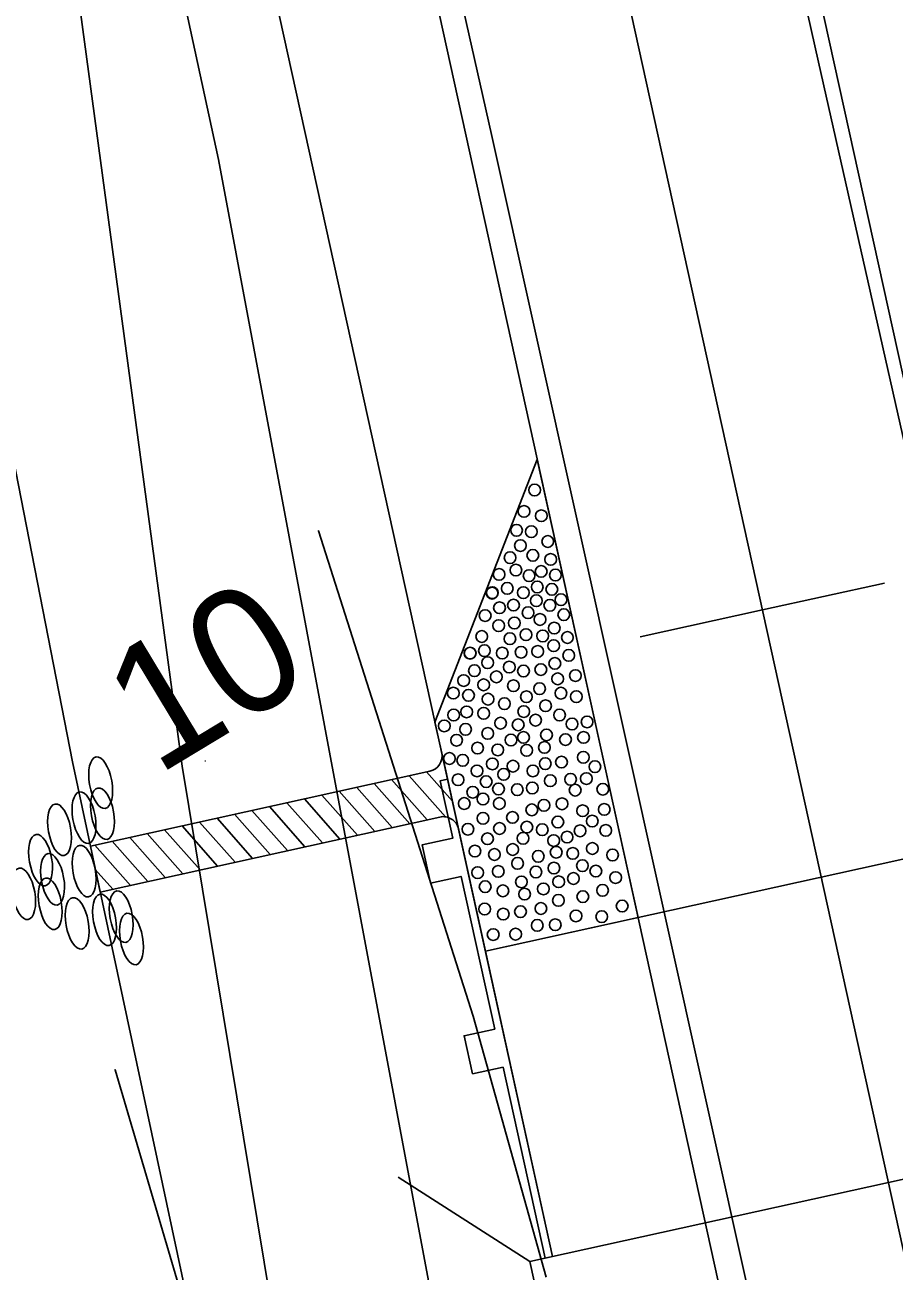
# Model space of a CAD drawing. Extents: x 2519952 to 2531965, y 848341 to 887632.
# Drawn here: x 2525763.1 to 2525818.7, y 863873.7 to 863953.4 of the extents above; entities that cross this region are included whole.
import ezdxf

# ---------------------------------------------------------------- set-up
doc = ezdxf.new("R2010")
doc.units = 0
for name, color, linetype in [('RD_EV_JW', 7, 'Continuous'), ('RD_EX_GuardRail', 7, 'Continuous'), ('RD_EX_H2O', 7, 'Continuous'), ('RD_EX_Road', 7, 'Continuous'), ('RD_EX_VEG', 7, 'Continuous'), ('RD_HC_Cl', 7, 'Continuous'), ('RD_HC_Data_Tic', 7, 'Continuous'), ('RD_HC_TX_Sta50', 7, 'Continuous'), ('RD_PD_Bridge', 7, 'Continuous'), ('RD_PD_CstnLmt', 7, 'Continuous'), ('RD_PD_Final_TrvlWay', 7, 'Continuous'), ('RD_PD_GR', 7, 'Continuous'), ('RD_PD_PaveShd', 7, 'Continuous'), ('RD_SMD_Locator', 7, 'Continuous')]:
    doc.layers.add(name, color=color, linetype=linetype)

# ---------------------------------------------------------------- blocks, each defined once
blk = doc.blocks.new('TBC1')
at = {"layer": 'RD_PD_GR'}
blk.add_lwpolyline([(12.5, 2.5), (15, 2.5), (15, 0.492), (25, 0.492), (25, 2.5), (27.5, 2.5), (27.5, 0.492), (31.25, 0.492), (31.25, 0), (0, 0), (0, 0.492), (12.5, 0.492)], close=True, dxfattribs=at)

msp = doc.modelspace()

# ---------------------------------------------------------------- linework, layer by layer
at = {"layer": 'RD_EV_JW'}
msp.add_lwpolyline([(2525803.803, 863830.22), (2525783.213, 863845.222), (2525773.182, 863905.964), (2525753.233, 864053.665), (2525740.728, 864107.378), (2525717.564, 864194.814), (2525700.233, 864260.428), (2525683.453, 864307.061), (2525626.297, 864423.103), (2525581.843, 864389.361), (2525537.06, 864343.166)], dxfattribs=at)
at = {"layer": 'RD_EX_GuardRail'}
for p, q in [((2525791.796, 863889.974), (2525781.887, 863921.013)), ((2525796.466, 863873.265), (2525791.796, 863889.974))]:
    msp.add_line(p, q, dxfattribs=at)
at = {"layer": 'RD_EX_H2O'}
msp.add_line((2525781.545, 863843.688), (2525768.877, 863886.545), dxfattribs=at)
at = {"layer": 'RD_EX_Road'}
for p, q in [((2525813.875, 863950.977), (2525793.987, 864041.108)), ((2525792.953, 863946.366), (2525772.653, 864036.817)), ((2525835.413, 863855.501), (2525813.875, 863950.977)), ((2525814.212, 863850.752), (2525792.953, 863946.366))]:
    msp.add_line(p, q, dxfattribs=at)
at = {"layer": 'RD_EX_VEG'}
msp.add_lwpolyline([(2525792.444, 863854.251), (2525775.498, 863944.76), (2525734.254, 864135.139), (2525682.151, 864297.226)], dxfattribs=at)
at = {"layer": 'RD_HC_Cl'}
msp.add_line((2525683.801, 864490.392), (2526240.395, 861962.747), dxfattribs=at)
at = {"layer": 'RD_HC_Data_Tic'}
for q in [(2525818.108, 863917.671), (2525802.482, 863914.23)]:
    msp.add_line((2525810.295, 863915.951), q, dxfattribs=at)
at = {"layer": 'RD_PD_Bridge'}
for p, q in [((2525792.572, 863894.131), (2525835.543, 863903.594)), ((2525796.873, 863874.599), (2525792.572, 863894.131)), ((2525795.408, 863874.277), (2525786.982, 863879.662))]:
    msp.add_line(p, q, dxfattribs=at)
for points in [[(2525841.309, 863884.384), (2525795.408, 863874.277)], [(2525795.408, 863874.277), (2525823.365, 863747.318)]]:
    msp.add_lwpolyline(points, dxfattribs=at)
at = {"layer": 'RD_PD_CstnLmt'}
for p, q in [((2525746.984, 864004.405), (2525766.148, 863906.229)), ((2525766.148, 863906.229), (2525776.53, 863857.668))]:
    msp.add_line(p, q, dxfattribs=at)
at = {"layer": 'RD_PD_Final_TrvlWay'}
for p, q in [((2525784.38, 864089.437), (2526058.569, 862844.268)), ((2525760.942, 864084.276), (2526035.131, 862839.107))]:
    msp.add_line(p, q, dxfattribs=at)
at = {"layer": 'RD_PD_GR'}
msp.add_line((2525790.153, 863905.118), (2525741.767, 864124.854), dxfattribs=at)
at = {"layer": 'RD_PD_PaveShd'}
for p, q in [((2525795.887, 863925.58), (2525789.347, 863908.78)), ((2525802.338, 863896.282), (2525795.887, 863925.58)), ((2525789.992, 863905.851), (2525789.347, 863908.78)), ((2525789.016, 863905.635), (2525767.299, 863900.841)), ((2525790.01, 863902.72), (2525787.69, 863905.343)), ((2525790.46, 863903.72), (2525788.807, 863905.589)), ((2525790.637, 863902.921), (2525789.992, 863905.851)), ((2525785.496, 863901.786), (2525783.222, 863904.356)), ((2525786.613, 863902.033), (2525784.339, 863904.603)), ((2525787.73, 863902.279), (2525785.456, 863904.849)), ((2525788.847, 863902.526), (2525786.573, 863905.096)), ((2525782.145, 863901.046), (2525779.871, 863903.616)), ((2525783.262, 863901.293), (2525780.988, 863903.863)), ((2525784.379, 863901.539), (2525782.105, 863904.11)), ((2525778.794, 863900.306), (2525776.52, 863902.877)), ((2525779.911, 863900.553), (2525777.637, 863903.123)), ((2525781.028, 863900.8), (2525778.754, 863903.37)), ((2525790.637, 863902.921), (2525792.572, 863894.131)), ((2525792.572, 863894.131), (2525790.637, 863902.921)), ((2525767.927, 863897.908), (2525789.66, 863902.705)), ((2525775.442, 863899.567), (2525773.169, 863902.137)), ((2525776.559, 863899.813), (2525774.286, 863902.384)), ((2525777.677, 863900.06), (2525775.403, 863902.63)), ((2525770.974, 863898.58), (2525768.7, 863901.151)), ((2525772.091, 863898.827), (2525769.817, 863901.397)), ((2525773.208, 863899.074), (2525770.935, 863901.644)), ((2525774.325, 863899.32), (2525772.052, 863901.89)), ((2525767.299, 863900.841), (2525767.927, 863897.908)), ((2525769.857, 863898.334), (2525767.583, 863900.904)), ((2525768.74, 863898.087), (2525767.617, 863899.357)), ((2525802.338, 863896.282), (2525792.572, 863894.131))]:
    msp.add_line(p, q, dxfattribs=at)
for centre in [(2525795.719, 863923.618), (2525795.719, 863923.618), (2525795.041, 863922.248), (2525795.041, 863922.248), (2525796.147, 863921.972), (2525796.147, 863921.972), (2525794.567, 863921.043), (2525794.567, 863921.043), (2525795.508, 863920.953), (2525795.508, 863920.953), (2525794.812, 863920.066), (2525794.812, 863920.066), (2525796.56, 863920.328), (2525796.56, 863920.328), (2525794.153, 863919.292), (2525795.607, 863919.44), (2525795.607, 863919.44), (2525796.746, 863919.178), (2525796.746, 863919.178), (2525794.523, 863918.496), (2525794.523, 863918.496), (2525796.138, 863918.414), (2525796.138, 863918.414), (2525793.449, 863918.219), (2525793.449, 863918.219), (2525795.367, 863918.14), (2525795.367, 863918.14), (2525797.054, 863918.181), (2525797.054, 863918.181), (2525793.001, 863917.024), (2525793.013, 863917.056), (2525793.97, 863917.328), (2525793.97, 863917.328), (2525794.996, 863917.056), (2525794.996, 863917.056), (2525795.885, 863917.419), (2525795.885, 863917.419), (2525796.822, 863917.265), (2525796.822, 863917.265), (2525793.475, 863916.088), (2525793.475, 863916.088), (2525794.37, 863916.261), (2525794.37, 863916.261), (2525795.831, 863916.54), (2525795.831, 863916.54), (2525796.695, 863916.247), (2525796.695, 863916.247), (2525797.407, 863916.604), (2525797.407, 863916.604), (2525792.555, 863915.592), (2525792.555, 863915.592), (2525795.303, 863915.771), (2525795.303, 863915.771), (2525796.062, 863915.34), (2525796.062, 863915.34), (2525797.589, 863915.647), (2525797.589, 863915.647), (2525793.42, 863914.944), (2525793.42, 863914.944), (2525794.426, 863915.116), (2525794.426, 863915.116), (2525795.169, 863914.368), (2525795.169, 863914.368), (2525796.975, 863914.787), (2525796.975, 863914.787), (2525792.339, 863914.252), (2525792.339, 863914.252), (2525794.14, 863914.108), (2525794.14, 863914.108), (2525796.239, 863914.287), (2525796.239, 863914.287), (2525796.936, 863913.664), (2525796.936, 863913.664), (2525797.818, 863914.187), (2525797.818, 863914.187), (2525791.589, 863913.183), (2525791.598, 863913.19), (2525792.508, 863913.344), (2525792.508, 863913.344), (2525793.649, 863913.19), (2525793.649, 863913.19), (2525794.857, 863913.246), (2525794.857, 863913.246), (2525795.919, 863913.293), (2525795.919, 863913.293), (2525797.907, 863913.042), (2525797.907, 863913.042), (2525791.868, 863912.064), (2525791.868, 863912.064), (2525792.713, 863912.574), (2525792.713, 863912.574), (2525794.099, 863912.293), (2525794.099, 863912.293), (2525795.01, 863912.041), (2525795.01, 863912.041), (2525796.118, 863912.134), (2525796.118, 863912.134), (2525797.012, 863912.528), (2525797.012, 863912.528), (2525791.184, 863911.433), (2525791.184, 863911.433), (2525792.458, 863911.159), (2525792.458, 863911.159), (2525793.275, 863911.67), (2525793.275, 863911.67), (2525797.197, 863911.542), (2525797.197, 863911.542), (2525798.333, 863911.753), (2525798.333, 863911.753), (2525790.517, 863910.632), (2525790.517, 863910.632), (2525791.491, 863910.488), (2525791.491, 863910.488), (2525794.363, 863911.098), (2525794.363, 863911.098), (2525795.197, 863910.395), (2525795.197, 863910.395), (2525796.036, 863910.912), (2525796.036, 863910.912), (2525797.401, 863910.625), (2525797.401, 863910.625), (2525798.391, 863910.403), (2525798.391, 863910.403), (2525792.739, 863910.243), (2525792.739, 863910.243), (2525793.788, 863909.955), (2525793.788, 863909.955), (2525796.419, 863909.822), (2525796.419, 863909.822), (2525790.543, 863909.227), (2525790.543, 863909.227), (2525791.37, 863909.429), (2525791.37, 863909.429), (2525792.459, 863909.335), (2525792.459, 863909.335), (2525795.027, 863909.451), (2525795.027, 863909.451), (2525795.78, 863908.9), (2525795.78, 863908.9), (2525797.315, 863909.227), (2525797.315, 863909.227), (2525799.078, 863908.789), (2525799.078, 863908.789), (2525789.94, 863908.535), (2525789.94, 863908.535), (2525789.94, 863908.535), (2525791.301, 863908.311), (2525791.301, 863908.311), (2525792.724, 863908.049), (2525792.724, 863908.049), (2525793.543, 863908.707), (2525793.543, 863908.707), (2525794.667, 863908.603), (2525794.667, 863908.603), (2525796.48, 863907.959), (2525796.48, 863907.959), (2525798.115, 863908.652), (2525798.115, 863908.652), (2525790.726, 863907.617), (2525790.726, 863907.617), (2525794.207, 863907.628), (2525794.207, 863907.628), (2525795.01, 863907.797), (2525795.01, 863907.797), (2525796.346, 863907.154), (2525796.346, 863907.154), (2525797.697, 863907.66), (2525797.697, 863907.66), (2525798.849, 863907.793), (2525798.849, 863907.793), (2525790.272, 863906.449), (2525790.272, 863906.449), (2525792.07, 863907.114), (2525792.07, 863907.114), (2525793.362, 863907), (2525793.362, 863907), (2525795.212, 863906.971), (2525795.212, 863906.971), (2525798.834, 863906.525), (2525798.834, 863906.525), (2525791.124, 863906.33), (2525791.124, 863906.33), (2525792.037, 863905.657), (2525792.037, 863905.657), (2525793.019, 863906.102), (2525793.019, 863906.102), (2525794.336, 863905.958), (2525794.336, 863905.958), (2525795.609, 863905.656), (2525795.609, 863905.656), (2525796.398, 863906.118), (2525796.398, 863906.118), (2525797.44, 863906.217), (2525797.44, 863906.217), (2525799.578, 863905.926), (2525790.823, 863905.086), (2525790.823, 863905.086), (2525792.62, 863904.969), (2525792.62, 863904.969), (2525793.743, 863905.433), (2525793.743, 863905.433), (2525796.722, 863905.026), (2525796.722, 863905.026), (2525798.018, 863905.115), (2525798.018, 863905.115), (2525799.032, 863905.166), (2525799.032, 863905.166), (2525791.764, 863904.292), (2525791.764, 863904.292), (2525793.41, 863904.496), (2525793.41, 863904.496), (2525794.609, 863904.454), (2525794.609, 863904.454), (2525795.57, 863904.564), (2525795.57, 863904.564), (2525798.313, 863904.424), (2525798.313, 863904.424), (2525800.085, 863904.484), (2525800.085, 863904.484), (2525791.215, 863903.568), (2525791.215, 863903.568), (2525792.417, 863903.856), (2525792.417, 863903.856), (2525793.461, 863903.571), (2525793.461, 863903.571), (2525796.316, 863903.452), (2525796.316, 863903.452), (2525797.473, 863903.55), (2525797.473, 863903.55), (2525800.174, 863903.188), (2525800.174, 863903.188), (2525792.42, 863902.624), (2525792.42, 863902.624), (2525794.304, 863902.677), (2525794.304, 863902.677), (2525795.541, 863903.163), (2525795.541, 863903.163), (2525797.206, 863902.387), (2525797.206, 863902.387), (2525798.793, 863903.104), (2525798.793, 863903.104), (2525799.404, 863902.446), (2525799.404, 863902.446), (2525791.451, 863901.926), (2525791.451, 863901.926), (2525793.475, 863901.97), (2525793.475, 863901.97), (2525795.221, 863902.06), (2525795.221, 863902.06), (2525796.207, 863901.892), (2525796.207, 863901.892), (2525798.631, 863901.823), (2525798.631, 863901.823), (2525800.271, 863901.846), (2525800.271, 863901.846), (2525792.705, 863901.316), (2525792.705, 863901.316), (2525794.981, 863901.345), (2525794.981, 863901.345), (2525796.936, 863901.197), (2525796.936, 863901.197), (2525797.798, 863901.422), (2525797.798, 863901.422), (2525791.899, 863900.524), (2525791.899, 863900.524), (2525793.149, 863900.307), (2525793.149, 863900.307), (2525794.319, 863900.628), (2525794.319, 863900.628), (2525795.949, 863900.192), (2525795.949, 863900.192), (2525797.1, 863900.454), (2525798.16, 863900.376), (2525798.16, 863900.376), (2525799.414, 863900.692), (2525799.414, 863900.692), (2525800.708, 863900.276), (2525800.708, 863900.276), (2525793.391, 863899.226), (2525793.391, 863899.226), (2525794.63, 863899.739), (2525794.63, 863899.739), (2525795.804, 863899.186), (2525795.804, 863899.186), (2525796.952, 863899.439), (2525796.952, 863899.439), (2525798.781, 863899.594), (2525798.781, 863899.594), (2525799.635, 863899.247), (2525799.635, 863899.247), (2525792.078, 863899.148), (2525792.078, 863899.148), (2525794.877, 863898.556), (2525794.877, 863898.556), (2525797.258, 863898.565), (2525797.258, 863898.565), (2525798.202, 863898.774), (2525798.202, 863898.774), (2525800.901, 863898.833), (2525800.901, 863898.833), (2525792.556, 863898.249), (2525792.556, 863898.249), (2525793.691, 863897.983), (2525793.691, 863897.983), (2525795.076, 863897.773), (2525795.076, 863897.773), (2525796.281, 863898.106), (2525796.281, 863898.106), (2525798.805, 863897.614), (2525798.805, 863897.614), (2525800.065, 863898.014), (2525800.065, 863898.014), (2525792.525, 863896.82), (2525792.525, 863896.82), (2525796.12, 863896.853), (2525796.12, 863896.853), (2525797.246, 863897.373), (2525797.246, 863897.373), (2525801.322, 863897.011), (2525801.322, 863897.011), (2525793.712, 863896.495), (2525793.712, 863896.495), (2525794.816, 863896.652), (2525794.816, 863896.652), (2525798.364, 863896.379), (2525798.364, 863896.379), (2525800.018, 863896.334), (2525800.018, 863896.334), (2525794.504, 863895.212), (2525794.504, 863895.212), (2525795.885, 863895.773), (2525795.885, 863895.773), (2525797.039, 863895.815), (2525797.039, 863895.815), (2525793.07, 863895.187), (2525793.07, 863895.187), (2525793.07, 863895.187)]:
    msp.add_circle(centre, 0.375, dxfattribs=at)
for centre, start, end in [((2525788.8, 863906.612), 282.4481, 12.41848), ((2525789.875, 863901.729), 12.41848, 102.4481)]:
    msp.add_arc(centre, 1, start, end, dxfattribs=at)
for centre in [(2525767.958, 863904.9), (2525766.894, 863902.664), (2525766.894, 863902.664), (2525768.074, 863902.916), (2525765.33, 863901.89), (2525765.33, 863901.89), (2525764.116, 863899.944), (2525764.116, 863899.944), (2525764.884, 863898.719), (2525764.884, 863898.719), (2525766.897, 863899.247), (2525766.897, 863899.247), (2525763.03, 863897.794), (2525763.03, 863897.794), (2525764.732, 863897.157), (2525764.732, 863897.157), (2525769.276, 863896.333), (2525769.276, 863896.333), (2525766.452, 863895.901), (2525766.452, 863895.901), (2525768.208, 863896.131), (2525768.208, 863896.131), (2525769.93, 863894.903), (2525769.93, 863894.903)]:
    msp.add_ellipse(centre, major_axis=(-0.292, 1.645), ratio=0.429445, dxfattribs=at)
at = {"layer": 'RD_SMD_Locator'}
for centre in [(2525813.875, 863950.977), (2525792.953, 863946.366), (2525775.498, 863944.76), (2525781.887, 863921.013), (2525774.647, 863906.287), (2525791.796, 863889.974), (2525768.877, 863886.545)]:
    msp.add_circle(centre, 0.001, dxfattribs=at)

# ---------------------------------------------------------------- block references
at = {"layer": 'RD_PD_Bridge', "rotation": 102.41848259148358}
msp.add_blockref('TBC1', (2525796.873, 863874.599), dxfattribs=at)

# ---------------------------------------------------------------- texts
at = {"layer": 'RD_HC_TX_Sta50'}
msp.add_text('10', height=8, rotation=31.1184, dxfattribs=at).set_placement((2525771.552, 863905.31))

doc.saveas('drawing.dxf')
